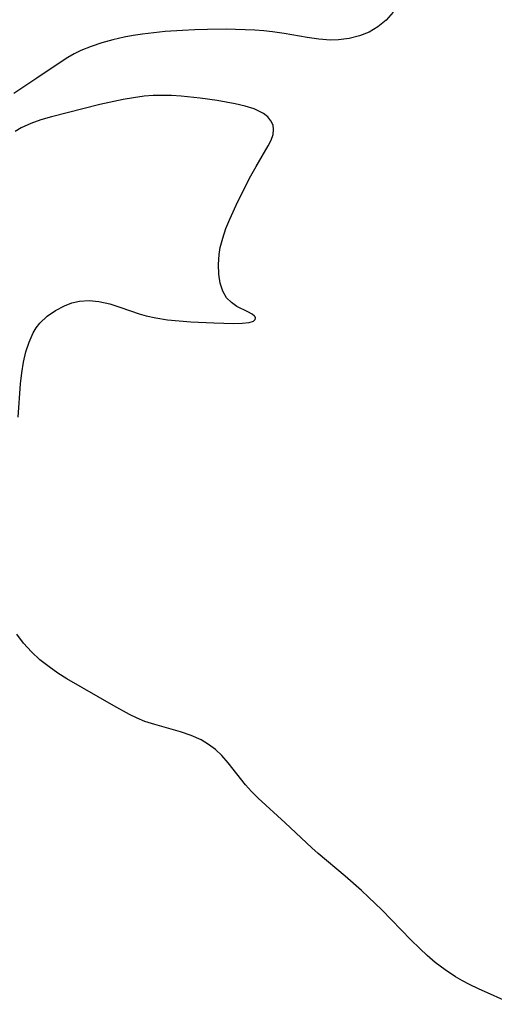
# Model space of a CAD drawing. Header units: metres. Extents: x 1073367 to 1082519, y 1569854 to 1574957.
# Tile 932 of 1056: x 1080760 to 1080833, y 1572988 to 1573139. Entities that reach past the tile are written whole.
import ezdxf

# ---------------------------------------------------------------- set-up
doc = ezdxf.new("R2010")
doc.units = ezdxf.units.M
doc.layers.add('CGG_CurvaNivelLidar_v1', color=253, linetype='Continuous', lineweight=30)

msp = doc.modelspace()

# ---------------------------------------------------------------- linework, layer by layer
at = {"layer": 'CGG_CurvaNivelLidar_v1'}
for p, q in [((1080817.109, 1573140.0954, 72), (1080816.0208, 1573138.8628, 72)), ((1080816.0208, 1573138.8628, 72), (1080814.7681, 1573137.8148, 72)), ((1080782.0331, 1573137.0803, 72), (1080780.29, 1573136.9118, 72)), ((1080784.6892, 1573137.2721, 72), (1080782.0331, 1573137.0803, 72)), ((1080786.6158, 1573137.3623, 72), (1080784.6892, 1573137.2721, 72)), ((1080788.5461, 1573137.4179, 72), (1080786.6158, 1573137.3623, 72)), ((1080791.405, 1573137.4428, 72), (1080788.5461, 1573137.4179, 72)), ((1080792.8321, 1573137.4228, 72), (1080791.405, 1573137.4428, 72)), ((1080795.8083, 1573137.2961, 72), (1080792.8321, 1573137.4228, 72)), ((1080797.1923, 1573137.1913, 72), (1080795.8083, 1573137.2961, 72)), ((1080798.5673, 1573137.0449, 72), (1080797.1923, 1573137.1913, 72)), ((1080800.321, 1573136.7889, 72), (1080798.5673, 1573137.0449, 72)), ((1080813.4007, 1573137.0177, 72), (1080811.9131, 1573136.4208, 72)), ((1080814.7681, 1573137.8148, 72), (1080813.4007, 1573137.0177, 72)), ((1080773.9869, 1573135.8163, 72), (1080772.2951, 1573135.352, 72)), ((1080775.7156, 1573136.2082, 72), (1080773.9869, 1573135.8163, 72)), ((1080777.1302, 1573136.4746, 72), (1080775.7156, 1573136.2082, 72)), ((1080778.5604, 1573136.6981, 72), (1080777.1302, 1573136.4746, 72)), ((1080780.29, 1573136.9118, 72), (1080778.5604, 1573136.6981, 72)), ((1080803.8873, 1573136.1718, 72), (1080800.321, 1573136.7889, 72)), ((1080805.6943, 1573135.9126, 72), (1080803.8873, 1573136.1718, 72)), ((1080807.4717, 1573135.7768, 72), (1080805.6943, 1573135.9126, 72)), ((1080808.7131, 1573135.7959, 72), (1080807.4717, 1573135.7768, 72)), ((1080810.3417, 1573136.0113, 72), (1080808.7131, 1573135.7959, 72)), ((1080811.9131, 1573136.4208, 72), (1080810.3417, 1573136.0113, 72)), ((1080769.0872, 1573134.1672, 72), (1080768.0587, 1573133.6611, 72)), ((1080770.6506, 1573134.805, 72), (1080769.0872, 1573134.1672, 72)), ((1080772.2951, 1573135.352, 72), (1080770.6506, 1573134.805, 72)), ((1080767.0618, 1573133.0902, 72), (1080765.8676, 1573132.338, 72)), ((1080768.0587, 1573133.6611, 72), (1080767.0618, 1573133.0902, 72)), ((1080765.8676, 1573132.338, 72), (1080762.2973, 1573129.9325, 72)), ((1080762.2973, 1573129.9325, 72), (1080758.735, 1573127.5814, 72)), ((1080775.5602, 1573126.6403, 72.5), (1080771.9917, 1573125.8704, 72.5)), ((1080777.1727, 1573126.9227, 72.5), (1080775.5602, 1573126.6403, 72.5)), ((1080778.7929, 1573127.1354, 72.5), (1080777.1727, 1573126.9227, 72.5)), ((1080780.1927, 1573127.2436, 72.5), (1080778.7929, 1573127.1354, 72.5)), ((1080781.5948, 1573127.2821, 72.5), (1080780.1927, 1573127.2436, 72.5)), ((1080782.9945, 1573127.2526, 72.5), (1080781.5948, 1573127.2821, 72.5)), ((1080784.4989, 1573127.1502, 72.5), (1080782.9945, 1573127.2526, 72.5)), ((1080787.4378, 1573126.8442, 72.5), (1080784.4989, 1573127.1502, 72.5)), ((1080790.0393, 1573126.4954, 72.5), (1080787.4378, 1573126.8442, 72.5)), ((1080792.8046, 1573126.0046, 72.5), (1080790.0393, 1573126.4954, 72.5)), ((1080771.9917, 1573125.8704, 72.5), (1080764.5361, 1573124.0027, 72.5)), ((1080794.3228, 1573125.6455, 72.5), (1080792.8046, 1573126.0046, 72.5)), ((1080795.7046, 1573125.2012, 72.5), (1080794.3228, 1573125.6455, 72.5)), ((1080796.4692, 1573124.8686, 72.5), (1080795.7046, 1573125.2012, 72.5)), ((1080797.1471, 1573124.4837, 72.5), (1080796.4692, 1573124.8686, 72.5)), ((1080762.9063, 1573123.5284, 72.5), (1080761.348, 1573122.9685, 72.5)), ((1080764.5361, 1573124.0027, 72.5), (1080762.9063, 1573123.5284, 72.5)), ((1080797.8092, 1573123.9639, 72.5), (1080797.1471, 1573124.4837, 72.5)), ((1080798.3129, 1573123.3792, 72.5), (1080797.8092, 1573123.9639, 72.5)), ((1080798.626, 1573122.7273, 72.5), (1080798.3129, 1573123.3792, 72.5)), ((1080759.8886, 1573122.2741, 72.5), (1080758.9758, 1573121.7059, 72.5)), ((1080761.348, 1573122.9685, 72.5), (1080759.8886, 1573122.2741, 72.5)), ((1080798.6253, 1573121.2794, 72.5), (1080798.7205, 1573122.0284, 72.5)), ((1080798.7205, 1573122.0284, 72.5), (1080798.626, 1573122.7273, 72.5)), ((1080797.8864, 1573119.5015, 72.5), (1080798.331, 1573120.4104, 72.5)), ((1080798.331, 1573120.4104, 72.5), (1080798.6253, 1573121.2794, 72.5)), ((1080796.0142, 1573116.352, 72.5), (1080797.8864, 1573119.5015, 72.5)), ((1080795.2235, 1573114.921, 72.5), (1080796.0142, 1573116.352, 72.5)), ((1080793.2077, 1573110.9659, 72.5), (1080795.2235, 1573114.921, 72.5)), ((1080791.9675, 1573108.2621, 72.5), (1080793.2077, 1573110.9659, 72.5)), ((1080791.3865, 1573106.8036, 72.5), (1080791.9675, 1573108.2621, 72.5)), ((1080790.8946, 1573105.3465, 72.5), (1080791.3865, 1573106.8036, 72.5)), ((1080790.5217, 1573103.8972, 72.5), (1080790.8946, 1573105.3465, 72.5)), ((1080790.3395, 1573102.8123, 72.5), (1080790.5217, 1573103.8972, 72.5)), ((1080790.2271, 1573101.2743, 72.5), (1080790.3395, 1573102.8123, 72.5)), ((1080790.2796, 1573099.797, 72.5), (1080790.2271, 1573101.2743, 72.5)), ((1080790.4976, 1573098.4194, 72.5), (1080790.2796, 1573099.797, 72.5)), ((1080790.8922, 1573097.1877, 72.5), (1080790.4976, 1573098.4194, 72.5)), ((1080791.485, 1573096.1582, 72.5), (1080790.8922, 1573097.1877, 72.5)), ((1080792.2269, 1573095.4163, 72.5), (1080791.485, 1573096.1582, 72.5)), ((1080765.1708, 1573094.2117, 72.5), (1080766.5449, 1573094.922, 72.5)), ((1080766.5449, 1573094.922, 72.5), (1080767.6862, 1573095.3686, 72.5)), ((1080767.6862, 1573095.3686, 72.5), (1080768.8689, 1573095.6634, 72.5)), ((1080768.8689, 1573095.6634, 72.5), (1080770.3281, 1573095.7624, 72.5)), ((1080770.3281, 1573095.7624, 72.5), (1080771.8338, 1573095.6166, 72.5)), ((1080771.8338, 1573095.6166, 72.5), (1080773.5148, 1573095.2253, 72.5)), ((1080773.5148, 1573095.2253, 72.5), (1080775.2177, 1573094.6834, 72.5)), ((1080775.2177, 1573094.6834, 72.5), (1080778.0479, 1573093.7218, 72.5)), ((1080793.0801, 1573094.8456, 72.5), (1080792.2269, 1573095.4163, 72.5)), ((1080794.7753, 1573093.999, 72.5), (1080793.0801, 1573094.8456, 72.5)), ((1080762.7682, 1573092.2574, 72.5), (1080763.8919, 1573093.3323, 72.5)), ((1080763.8919, 1573093.3323, 72.5), (1080765.1708, 1573094.2117, 72.5)), ((1080778.0479, 1573093.7218, 72.5), (1080779.1375, 1573093.4072, 72.5)), ((1080779.1375, 1573093.4072, 72.5), (1080780.6216, 1573093.0756, 72.5)), ((1080780.6216, 1573093.0756, 72.5), (1080782.4004, 1573092.7969, 72.5)), ((1080795.4399, 1573093.6298, 72.5), (1080794.7753, 1573093.999, 72.5)), ((1080795.7752, 1573093.3517, 72.5), (1080795.4399, 1573093.6298, 72.5)), ((1080795.86, 1573093.2427, 72.5), (1080795.7752, 1573093.3517, 72.5)), ((1080795.9344, 1573093.0673, 72.5), (1080795.86, 1573093.2427, 72.5)), ((1080795.8944, 1573092.8307, 72.5), (1080795.9344, 1573093.0673, 72.5)), ((1080761.7401, 1573090.759, 72.5), (1080762.2186, 1573091.5418, 72.5)), ((1080762.2186, 1573091.5418, 72.5), (1080762.7682, 1573092.2574, 72.5)), ((1080782.4004, 1573092.7969, 72.5), (1080784.1986, 1573092.6069, 72.5)), ((1080784.1986, 1573092.6069, 72.5), (1080785.9943, 1573092.4777, 72.5)), ((1080785.9943, 1573092.4777, 72.5), (1080789.5044, 1573092.3109, 72.5)), ((1080789.5044, 1573092.3109, 72.5), (1080792.5872, 1573092.2317, 72.5)), ((1080792.5872, 1573092.2317, 72.5), (1080793.8863, 1573092.2645, 72.5)), ((1080793.8863, 1573092.2645, 72.5), (1080794.9388, 1573092.3803, 72.5)), ((1080794.9388, 1573092.3803, 72.5), (1080795.62, 1573092.591, 72.5)), ((1080795.62, 1573092.591, 72.5), (1080795.8944, 1573092.8307, 72.5)), ((1080761.1039, 1573089.3679, 72.5), (1080761.7401, 1573090.759, 72.5)), ((1080760.614, 1573087.8644, 72.5), (1080761.1039, 1573089.3679, 72.5)), ((1080760.2413, 1573086.2823, 72.5), (1080760.614, 1573087.8644, 72.5)), ((1080759.9652, 1573084.6487, 72.5), (1080760.2413, 1573086.2823, 72.5)), ((1080759.7684, 1573082.9184, 72.5), (1080759.9652, 1573084.6487, 72.5)), ((1080759.4224, 1573077.8271, 72.5), (1080759.7684, 1573082.9184, 72.5)), ((1080760.266, 1573043.0461, 72.5), (1080759.2161, 1573044.4371, 72.5)), ((1080761.4672, 1573041.7401, 72.5), (1080760.266, 1573043.0461, 72.5)), ((1080762.781, 1573040.5286, 72.5), (1080761.4672, 1573041.7401, 72.5)), ((1080764.1901, 1573039.4097, 72.5), (1080762.781, 1573040.5286, 72.5)), ((1080765.5298, 1573038.4803, 72.5), (1080764.1901, 1573039.4097, 72.5)), ((1080766.9174, 1573037.607, 72.5), (1080765.5298, 1573038.4803, 72.5)), ((1080774.1465, 1573033.4287, 72.5), (1080766.9174, 1573037.607, 72.5)), ((1080776.5476, 1573032.104, 72.5), (1080774.1465, 1573033.4287, 72.5)), ((1080777.7243, 1573031.5416, 72.5), (1080776.5476, 1573032.104, 72.5)), ((1080778.9213, 1573031.0517, 72.5), (1080777.7243, 1573031.5416, 72.5)), ((1080780.4406, 1573030.549, 72.5), (1080778.9213, 1573031.0517, 72.5)), ((1080784.3914, 1573029.4236, 72.5), (1080780.4406, 1573030.549, 72.5)), ((1080786.0222, 1573028.8786, 72.5), (1080784.3914, 1573029.4236, 72.5)), ((1080787.5651, 1573028.1965, 72.5), (1080786.0222, 1573028.8786, 72.5)), ((1080788.702, 1573027.509, 72.5), (1080787.5651, 1573028.1965, 72.5)), ((1080789.7602, 1573026.6985, 72.5), (1080788.702, 1573027.509, 72.5)), ((1080790.7392, 1573025.7824, 72.5), (1080789.7602, 1573026.6985, 72.5)), ((1080791.7334, 1573024.6696, 72.5), (1080790.7392, 1573025.7824, 72.5)), ((1080794.4008, 1573021.3011, 72.5), (1080791.7334, 1573024.6696, 72.5)), ((1080795.3264, 1573020.2451, 72.5), (1080794.4008, 1573021.3011, 72.5)), ((1080796.3318, 1573019.2347, 72.5), (1080795.3264, 1573020.2451, 72.5)), ((1080800.5161, 1573015.4571, 72.5), (1080796.3318, 1573019.2347, 72.5)), ((1080804.6119, 1573011.6015, 72.5), (1080800.5161, 1573015.4571, 72.5)), ((1080805.5927, 1573010.7143, 72.5), (1080804.6119, 1573011.6015, 72.5)), ((1080809.7229, 1573007.2367, 72.5), (1080805.5927, 1573010.7143, 72.5)), ((1080812.2202, 1573005.049, 72.5), (1080809.7229, 1573007.2367, 72.5)), ((1080813.3339, 1573004.0339, 72.5), (1080812.2202, 1573005.049, 72.5)), ((1080815.3441, 1573002.0841, 72.5), (1080813.3339, 1573004.0339, 72.5)), ((1080819.8107, 1572997.4826, 72.5), (1080815.3441, 1573002.0841, 72.5)), ((1080821.1873, 1572996.1253, 72.5), (1080819.8107, 1572997.4826, 72.5)), ((1080822.3614, 1572995.0379, 72.5), (1080821.1873, 1572996.1253, 72.5)), ((1080823.5751, 1572994.002, 72.5), (1080822.3614, 1572995.0379, 72.5)), ((1080825.0958, 1572992.8455, 72.5), (1080823.5751, 1572994.002, 72.5)), ((1080826.6862, 1572991.7912, 72.5), (1080825.0958, 1572992.8455, 72.5)), ((1080827.759, 1572991.1625, 72.5), (1080826.6862, 1572991.7912, 72.5)), ((1080828.8566, 1572990.5767, 72.5), (1080827.759, 1572991.1625, 72.5)), ((1080830.2189, 1572989.9132, 72.5), (1080828.8566, 1572990.5767, 72.5)), ((1080835.4963, 1572987.5502, 72.5), (1080830.2189, 1572989.9132, 72.5))]:
    msp.add_line(p, q, dxfattribs=at)

doc.saveas('drawing.dxf')
